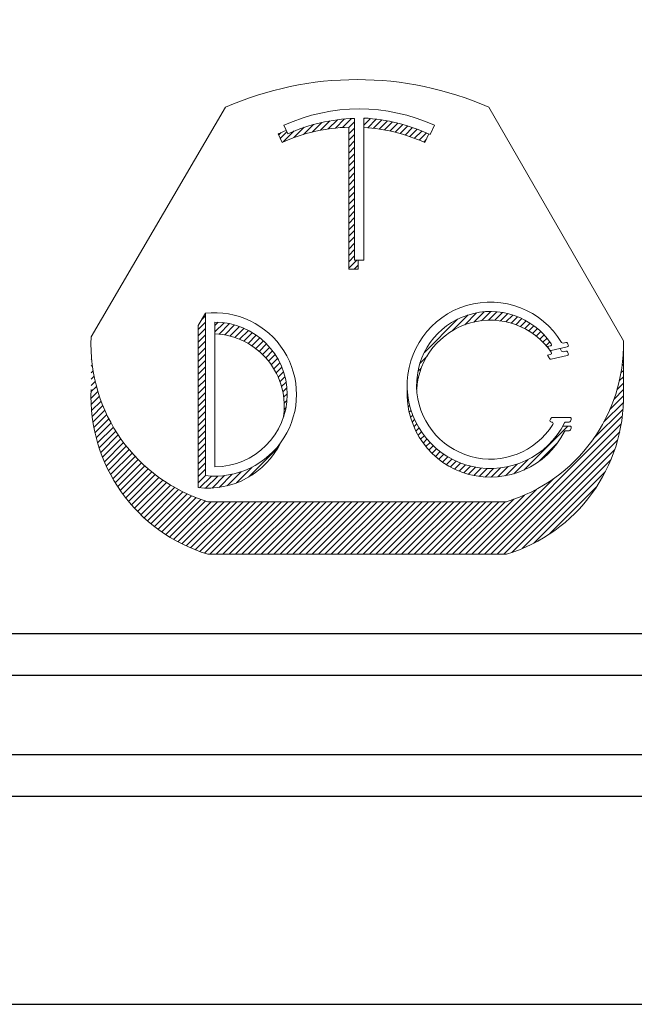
# Model space of a CAD drawing. Header units: inches. Extents: x 1802 to 2468, y -208 to -72.
# Tile 272 of 595: x 2062.335 to 2063.074, y -157.647 to -156.464. Entities that reach past the tile are written whole.
import ezdxf
from ezdxf.enums import TextEntityAlignment as Align

# ---------------------------------------------------------------- set-up
doc = ezdxf.new("R2010")
doc.units = ezdxf.units.IN
doc.header["$LTSCALE"] = 0.5
doc.header["$MEASUREMENT"] = 0
for name, color, linetype in [('SID-M-D', 42, 'Continuous'), ('SID-M-F', 202, 'Continuous'), ('SID-M-S', 105, 'Continuous')]:
    doc.layers.add(name, color=color, linetype=linetype)
doc.styles.add('PTI', font='romand.shx', dxfattribs={"oblique": 10})

# ---------------------------------------------------------------- blocks, each defined once
blk = doc.blocks.new('*U9')
at = {"layer": 'SID-M-S'}
for p, q in [((-34.00000000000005, -0.2500000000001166), (-1.13242748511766e-14, -0.2499999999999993)), ((-34.00000000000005, -0.3000000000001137), (-1.13242748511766e-14, -0.3)), ((-34.00000000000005, -0.550000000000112), (2.886579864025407e-15, -0.55))]:
    blk.add_line(p, q, dxfattribs=at)
blk = doc.blocks.new('JM_TITTLE_BOX_SID')
at = {"layer": 'SID-M-S'}
for points in [[(1.261213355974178e-13, -0.1549984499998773), (-6.499934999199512, -0.1549984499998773, -0.414213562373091), (-6.654933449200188, 1.163513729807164e-13), (-6.654933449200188, 1.416652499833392, -0.4142135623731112), (-6.499934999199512, 1.571650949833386), (1.261213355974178e-13, 1.571650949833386, -0.4142135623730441), (0.1549984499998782, 1.416652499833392), (0.1549984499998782, 1.163513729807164e-13, -0.4142135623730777)], [(1.261213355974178e-13, -0.1049989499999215), (-6.499934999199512, -0.1049989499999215, -0.4142135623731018), (-6.604933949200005, 1.163513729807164e-13), (-6.604933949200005, 1.416652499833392, -0.4142135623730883), (-6.499934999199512, 1.52165144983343), (1.261213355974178e-13, 1.52165144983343, -0.414213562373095), (0.1049989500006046, 1.416652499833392), (0.1049989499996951, 1.163513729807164e-13, -0.414213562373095)]]:
    blk.add_lwpolyline(points, format="xyb", close=True, dxfattribs=at)
at = {"layer": 'SID-M-D', "style": 'PTI', "oblique": 10}
for tag, p in [('CUSTOMER', (-5.990553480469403, 1.371591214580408)), ('DIEDATAINFO', (-2.18746001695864, 1.371591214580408)), ('PARTDESCRIPTION', (-5.966376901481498, 1.169693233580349)), ('00-00-00', (-1.009105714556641, 1.167793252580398)), ('PARTNUMBER', (-5.81595049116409, 0.9696952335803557)), ('REV', (-3.360356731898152, 0.9696952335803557)), ('SCALE', (-2.520436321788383, 0.9677952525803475)), ('SH', (-0.8571950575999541, 0.9677952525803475)), ('SHX', (-0.4057438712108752, 0.9677952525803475)), ('WTD', (-3.839149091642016, 0.7480887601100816)), ('TOOL', (-2.472915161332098, 0.7480887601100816)), ('JOB', (-0.9225366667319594, 0.7480887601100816))]:
    blk.add_attdef(tag, p, '', height=0.09999900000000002, dxfattribs=at)
blk.add_attdef('BUILT', text='', height=0.2499630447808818, dxfattribs=at).set_placement((-2.336101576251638, 0.2076912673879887), align=Align.CENTER)
blk = doc.blocks.new('*U10')
at = {"layer": 'SID-M-S', "color": 154, "linetype": 'Continuous', "lineweight": 0}
for p, q in [((30.92180204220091, -7.3973577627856), (30.93745801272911, -7.381701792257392)), ((30.93458070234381, -7.395185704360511), (30.9499191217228, -7.379847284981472)), ((30.94670802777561, -7.393664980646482), (30.96177872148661, -7.378594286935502)), ((30.95828288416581, -7.392696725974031), (30.97312277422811, -7.37785683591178)), ((30.9688062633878, -7.392779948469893), (30.9784249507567, -7.38316126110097)), ((30.9939249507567, -7.378267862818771), (30.99513249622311, -7.37706031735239)), ((30.9939249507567, -7.38887446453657), (31.0049765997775, -7.377822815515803)), ((31.0003093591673, -7.393096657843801), (31.01453414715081, -7.378871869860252)), ((31.00995621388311, -7.394056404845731), (31.0238261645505, -7.38018645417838)), ((31.01931702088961, -7.395302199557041), (31.03287053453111, -7.381748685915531)), ((31.02841251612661, -7.396813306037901), (31.04168259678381, -7.383543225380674)), ((30.8550412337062, -7.411085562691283), (30.86619345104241, -7.399933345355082)), ((30.86007272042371, -7.416660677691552), (30.87823271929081, -7.398500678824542)), ((30.87780880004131, -7.409531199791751), (30.89500435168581, -7.392335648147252)), ((30.89367612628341, -7.404270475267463), (30.910211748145, -7.387734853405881)), ((30.90823444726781, -7.400318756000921), (30.92427807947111, -7.384275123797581)), ((30.9688062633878, -7.403386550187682), (30.9784249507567, -7.393767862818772)), ((31.03726030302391, -7.398572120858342), (31.05027560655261, -7.385556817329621)), ((31.0458754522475, -7.400563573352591), (31.05866108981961, -7.387777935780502)), ((31.05427095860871, -7.402774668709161), (31.06684912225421, -7.390196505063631)), ((31.0624580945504, -7.405194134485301), (31.07484855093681, -7.392803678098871)), ((31.07044668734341, -7.407812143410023), (31.08266717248, -7.395591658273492)), ((31.0782453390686, -7.410620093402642), (31.09031187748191, -7.398553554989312)), ((30.8517469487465, -7.403773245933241), (30.85266870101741, -7.402851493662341)), ((30.9688062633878, -7.41399315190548), (30.9784249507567, -7.404374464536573)), ((30.9688062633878, -7.424599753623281), (30.9784249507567, -7.414981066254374)), ((31.0858616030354, -7.413610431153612), (31.09778876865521, -7.40168326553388)), ((31.09330212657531, -7.416776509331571), (31.09731554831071, -7.412763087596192)), ((30.9688062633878, -7.435206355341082), (30.9784249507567, -7.425587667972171)), ((30.9688062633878, -7.445812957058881), (30.9784249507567, -7.436194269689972)), ((30.9688062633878, -7.456419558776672), (30.9784249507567, -7.446800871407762)), ((30.9688062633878, -7.46702616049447), (30.9784249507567, -7.457407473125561)), ((30.9688062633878, -7.477632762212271), (30.9784249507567, -7.46801407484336)), ((30.9688062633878, -7.488239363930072), (30.9784249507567, -7.478620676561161)), ((30.9688062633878, -7.498845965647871), (30.9784249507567, -7.489227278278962)), ((30.9688062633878, -7.50945256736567), (30.9784249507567, -7.499833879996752)), ((30.9688062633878, -7.520059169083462), (30.9784249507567, -7.510440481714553)), ((30.9688062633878, -7.530665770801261), (30.9784249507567, -7.52104708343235)), ((30.9688062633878, -7.541272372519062), (30.9784249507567, -7.531653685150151)), ((30.9688062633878, -7.551878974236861), (30.9784249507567, -7.54226028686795)), ((30.9688062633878, -7.562485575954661), (30.9784249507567, -7.552866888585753)), ((30.9688062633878, -7.573092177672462), (30.9784249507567, -7.56347349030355)), ((30.9688062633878, -7.583698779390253), (30.9784249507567, -7.57408009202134)), ((30.9688062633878, -7.594305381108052), (30.9784249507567, -7.584686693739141)), ((30.9688062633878, -7.604911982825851), (30.9784249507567, -7.595293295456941)), ((30.9688062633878, -7.615518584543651), (30.9784249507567, -7.605899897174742)), ((30.9688062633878, -7.626125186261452), (30.9819734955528, -7.612957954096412)), ((30.9780239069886, -7.627514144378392), (30.98430626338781, -7.621231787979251))]:
    blk.add_line(p, q, dxfattribs=at)
blk = doc.blocks.new('*U11')
at = {"layer": 'SID-M-S', "color": 154, "linetype": 'Continuous', "lineweight": 0}
for p, q in [((30.724597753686, -7.711234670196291), (30.7308066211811, -7.705025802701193)), ((31.14092889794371, -7.729774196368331), (31.16700132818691, -7.703701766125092)), ((31.1613293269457, -7.719980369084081), (31.18117147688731, -7.700138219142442)), ((31.17645956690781, -7.715456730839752), (31.1934597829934, -7.698456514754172)), ((31.18930750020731, -7.713215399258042), (31.2045105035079, -7.698012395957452)), ((31.2007458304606, -7.712383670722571), (31.214645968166, -7.698483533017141)), ((31.2111764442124, -7.712559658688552), (31.22405471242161, -7.699681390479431)), ((31.2208240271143, -7.713518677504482), (31.23285784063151, -7.701484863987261)), ((31.22982889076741, -7.715120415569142), (31.24113803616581, -7.7038112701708)), ((31.23828505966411, -7.717270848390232), (31.24895409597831, -7.706601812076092)), ((31.24625856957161, -7.719903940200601), (31.2563489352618, -7.709813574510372)), ((30.7186746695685, -7.727764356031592), (30.7308066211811, -7.71563240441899)), ((30.7186746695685, -7.738370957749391), (30.7308066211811, -7.726239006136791)), ((30.7464316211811, -7.721220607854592), (30.75194597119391, -7.715706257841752)), ((30.7464316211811, -7.731827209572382), (30.76170379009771, -7.716555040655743)), ((30.7534293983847, -7.735436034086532), (30.77078869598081, -7.718076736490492)), ((30.76273448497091, -7.736737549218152), (30.77930370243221, -7.720168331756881)), ((30.77143823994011, -7.738640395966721), (30.7873202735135, -7.722758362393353)), ((30.7796214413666, -7.741063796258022), (30.7948896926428, -7.725795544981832)), ((31.0943528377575, -7.765743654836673), (31.1491803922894, -7.710916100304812)), ((31.25379725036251, -7.722971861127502), (31.26335430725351, -7.71341480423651)), ((31.26093637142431, -7.726439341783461), (31.269993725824, -7.717381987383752)), ((31.26770208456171, -7.730280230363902), (31.27628433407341, -7.721697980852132)), ((31.2741136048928, -7.734475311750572), (31.28223811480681, -7.726350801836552)), ((30.7186746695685, -7.748977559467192), (30.7308066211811, -7.736845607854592)), ((30.7873414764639, -7.7439503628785), (30.80204950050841, -7.729242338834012)), ((30.7946401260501, -7.747258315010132), (30.80882736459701, -7.733071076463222)), ((30.8015481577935, -7.750956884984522), (30.8152435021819, -7.737261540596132)), ((30.80808816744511, -7.75502347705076), (30.82131223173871, -7.741799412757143)), ((31.2801846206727, -7.739010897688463), (31.2878626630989, -7.731332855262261)), ((31.28592420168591, -7.743877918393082), (31.29316164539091, -7.736640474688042)), ((31.29133735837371, -7.749071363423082), (31.29813501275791, -7.742273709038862)), ((30.7186746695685, -7.759584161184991), (30.7308066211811, -7.747452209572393)), ((30.7186746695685, -7.770190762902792), (30.7308066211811, -7.758058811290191)), ((30.81427638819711, -7.759441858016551), (30.82704296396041, -7.7466752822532)), ((30.8201238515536, -7.764200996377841), (30.83244080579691, -7.751884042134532)), ((30.8256371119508, -7.769294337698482), (30.8375068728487, -7.757424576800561)), ((31.296425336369, -7.754589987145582), (31.3027789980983, -7.748236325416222)), ((30.5408466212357, -7.767706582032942), (30.5410348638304, -7.767518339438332)), ((30.7186746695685, -7.780797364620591), (30.7308066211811, -7.768665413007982)), ((30.8308186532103, -7.774719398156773), (30.842238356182, -7.763299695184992)), ((30.8356670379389, -7.780477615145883), (30.84662835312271, -7.769516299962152)), ((30.84017682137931, -7.786574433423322), (30.8506654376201, -7.776085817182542)), ((31.08713850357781, -7.783564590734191), (31.098878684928, -7.771824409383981)), ((31.4240217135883, -7.775486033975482), (31.4249941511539, -7.774513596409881)), ((31.4247670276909, -7.764134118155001), (31.4249941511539, -7.763906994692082)), ((30.5408466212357, -7.778313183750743), (30.5417783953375, -7.777381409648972)), ((30.5408466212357, -7.788919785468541), (30.54284126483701, -7.786925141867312)), ((30.7186746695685, -7.791403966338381), (30.7308066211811, -7.779272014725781)), ((30.7186746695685, -7.802010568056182), (30.7308066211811, -7.789878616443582)), ((30.84433821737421, -7.793019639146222), (30.8543329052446, -7.783024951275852)), ((30.84813646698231, -7.799827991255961), (30.8576075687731, -7.790356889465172)), ((31.08357495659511, -7.797734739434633), (31.0890848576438, -7.792224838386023)), ((31.42272809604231, -7.787386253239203), (31.4249941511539, -7.785120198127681)), ((30.5408466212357, -7.799526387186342), (30.54419758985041, -7.796175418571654)), ((30.5408466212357, -7.810132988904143), (30.54582573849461, -7.805153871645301)), ((30.7186746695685, -7.812617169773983), (30.7308066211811, -7.800485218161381)), ((30.85155080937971, -7.807020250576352), (30.8604578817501, -7.798113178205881)), ((30.8545528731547, -7.81462478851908), (30.86284098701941, -7.806336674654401)), ((31.0818932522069, -7.810023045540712), (31.0845612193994, -7.807355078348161)), ((31.4180644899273, -7.813263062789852), (31.4249941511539, -7.806333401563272)), ((31.4207880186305, -7.799932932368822), (31.4249941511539, -7.795726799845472)), ((30.5406923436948, -7.831500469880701), (30.54982713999, -7.822365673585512)), ((30.5408466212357, -7.820739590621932), (30.54770744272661, -7.813878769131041)), ((30.7186746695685, -7.823223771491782), (30.7308066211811, -7.811091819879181)), ((30.7186746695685, -7.833830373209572), (30.7308066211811, -7.821698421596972)), ((30.8571041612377, -7.822680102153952), (30.86469792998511, -7.815086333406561)), ((30.8591520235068, -7.831238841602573), (30.8659455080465, -7.824445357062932)), ((31.08144913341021, -7.821073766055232), (31.0823198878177, -7.820203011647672)), ((31.41435587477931, -7.827578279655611), (31.4249941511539, -7.816940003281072)), ((30.54060715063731, -7.842192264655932), (30.55217147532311, -7.830627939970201)), ((30.5409205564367, -7.852485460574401), (30.5547289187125, -7.838677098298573)), ((30.7186746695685, -7.844436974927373), (30.7308066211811, -7.832305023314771)), ((30.8606229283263, -7.840374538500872), (30.86646140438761, -7.834536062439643)), ((31.0658355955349, -7.836687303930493), (31.06668190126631, -7.835840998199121)), ((31.40245746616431, -7.860689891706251), (31.42503902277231, -7.838108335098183)), ((31.40934248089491, -7.843198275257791), (31.4249941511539, -7.827546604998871)), ((30.5415921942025, -7.862420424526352), (30.5574894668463, -7.846523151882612)), ((30.5425893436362, -7.872029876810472), (30.56044440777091, -7.854174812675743)), ((30.7186746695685, -7.855043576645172), (30.7308066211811, -7.842911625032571)), ((30.7186746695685, -7.865650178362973), (30.7308066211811, -7.853518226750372)), ((30.86135245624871, -7.860858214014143), (30.86439523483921, -7.857815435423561)), ((30.8614105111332, -7.850193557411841), (30.86605434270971, -7.845549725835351)), ((31.06634437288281, -7.846785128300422), (31.0680374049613, -7.845092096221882)), ((31.0674981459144, -7.856237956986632), (31.0699136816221, -7.85382242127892)), ((31.39248507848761, -7.881268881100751), (31.4248623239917, -7.848891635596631)), ((30.5438850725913, -7.881340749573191), (30.5635861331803, -7.861639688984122)), ((30.5454569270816, -7.890375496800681), (30.5669079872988, -7.868924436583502)), ((30.7186746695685, -7.876256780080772), (30.7308066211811, -7.864124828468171)), ((30.86018000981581, -7.872637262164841), (30.8608192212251, -7.871998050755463)), ((31.06919956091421, -7.865143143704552), (31.0722489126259, -7.862093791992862)), ((31.0713794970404, -7.873569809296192), (31.07499726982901, -7.869952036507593)), ((31.194291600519, -8.100675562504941), (31.42305418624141, -7.871912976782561)), ((31.37541914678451, -7.908941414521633), (31.42422372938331, -7.860136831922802)), ((30.5472859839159, -7.899153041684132), (30.57040414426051, -7.876034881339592)), ((30.54935615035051, -7.907689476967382), (30.574069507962, -7.882976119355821)), ((30.55165363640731, -7.915998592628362), (30.5778996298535, -7.889752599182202)), ((30.7186746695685, -7.886863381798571), (30.7308066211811, -7.874731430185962)), ((30.7186746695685, -7.897469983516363), (30.7308066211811, -7.885338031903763)), ((31.0739871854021, -7.881568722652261), (31.0781240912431, -7.877431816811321)), ((31.07698445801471, -7.889178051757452), (31.08160285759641, -7.884559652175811)), ((31.20489820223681, -8.100675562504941), (31.4212617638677, -7.884312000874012)), ((31.25957851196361, -7.961142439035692), (31.33263008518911, -7.888090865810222)), ((30.5541665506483, -7.924092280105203), (30.581890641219, -7.896368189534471)), ((30.55688458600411, -7.931980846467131), (30.5860391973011, -7.902826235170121)), ((30.7186746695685, -7.908076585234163), (30.7308066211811, -7.895944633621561)), ((30.7186746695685, -7.918683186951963), (30.7308066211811, -7.906551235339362)), ((31.0803422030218, -7.896426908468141), (31.0854132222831, -7.89135588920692)), ((31.0840380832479, -7.903337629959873), (31.0895396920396, -7.897836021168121)), ((31.08805502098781, -7.90992729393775), (31.09397072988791, -7.904011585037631)), ((31.21550480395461, -8.100675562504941), (31.41871936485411, -7.897461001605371)), ((31.33567849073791, -7.895649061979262), (31.3370280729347, -7.894299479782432)), ((30.5597987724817, -7.939673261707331), (30.5903424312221, -7.909129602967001)), ((30.56290128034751, -7.947177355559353), (30.59479791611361, -7.915280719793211)), ((30.56618526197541, -7.954499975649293), (30.5994036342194, -7.92128160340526)), ((30.7186746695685, -7.929289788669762), (30.7308066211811, -7.917157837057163)), ((31.092380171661, -7.916208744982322), (31.09869814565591, -7.909890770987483)), ((31.0970042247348, -7.922191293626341), (31.10371669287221, -7.915478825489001)), ((31.10192093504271, -7.927881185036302), (31.10902382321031, -7.920778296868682)), ((31.2261114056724, -8.100675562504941), (31.4152422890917, -7.911544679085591)), ((31.2842467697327, -7.947080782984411), (31.3161852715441, -7.915142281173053)), ((30.56964472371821, -7.961647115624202), (30.6041579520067, -7.927133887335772)), ((30.57327442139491, -7.968624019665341), (30.6090596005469, -7.932838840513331)), ((30.577069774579, -7.975435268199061), (30.61410766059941, -7.938397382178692)), ((30.7186746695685, -7.939896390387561), (30.7308066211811, -7.927764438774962)), ((30.7186746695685, -7.950502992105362), (30.7308066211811, -7.938371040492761)), ((30.8024356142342, -7.972808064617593), (30.851462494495, -7.923781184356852)), ((31.10712682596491, -7.933281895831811), (31.1146195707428, -7.925789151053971)), ((31.1126210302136, -7.938394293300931), (31.1205065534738, -7.930508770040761)), ((31.11840525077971, -7.943216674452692), (31.12669009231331, -7.934931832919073)), ((31.124483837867, -7.947744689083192), (31.13317846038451, -7.939050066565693)), ((31.2395876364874, -8.09780593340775), (31.41054298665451, -7.926850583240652)), ((30.58102679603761, -7.982084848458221), (30.6193015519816, -7.943810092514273)), ((30.5851420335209, -7.988576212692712), (30.6246410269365, -7.949077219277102)), ((30.5894125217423, -7.994912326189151), (30.63012616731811, -7.954198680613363)), ((30.7186746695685, -7.961109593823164), (30.7308066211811, -7.948977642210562)), ((31.13086399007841, -7.951971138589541), (31.13998329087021, -7.942851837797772)), ((31.13755610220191, -7.955885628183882), (31.14712019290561, -7.946321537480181)), ((31.14457430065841, -7.959474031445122), (31.1546096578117, -7.949438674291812)), ((31.1519372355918, -7.962717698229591), (31.1624783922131, -7.952176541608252)), ((31.15966924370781, -7.965592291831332), (31.17076130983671, -7.954500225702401)), ((31.2166211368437, -7.972280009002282), (31.23359813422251, -7.955303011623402)), ((31.2289280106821, -7.970579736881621), (31.2483104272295, -7.951197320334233)), ((31.2428574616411, -7.967256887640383), (31.2666766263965, -7.943437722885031)), ((31.2566113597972, -8.091388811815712), (31.40412586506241, -7.943874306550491)), ((30.59383574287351, -8.001095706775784), (30.6357573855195, -7.959174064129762)), ((30.5984095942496, -8.007128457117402), (30.64153542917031, -7.964002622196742)), ((30.6031323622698, -8.01301229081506), (30.6474613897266, -7.968683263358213)), ((30.7186746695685, -7.971716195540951), (30.7308066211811, -7.959584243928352)), ((30.7186746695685, -7.982322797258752), (30.7308066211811, -7.970190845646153)), ((30.7210713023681, -7.990532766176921), (30.7405816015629, -7.971022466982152)), ((30.73106930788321, -7.991141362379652), (30.75114383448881, -7.971066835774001)), ((30.74184775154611, -7.990969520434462), (30.7626413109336, -7.970175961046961)), ((30.7536294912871, -7.989794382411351), (30.7754090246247, -7.968014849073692)), ((30.7668066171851, -7.987223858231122), (30.79011401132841, -7.963916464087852)), ((30.7822061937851, -7.982430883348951), (30.80857386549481, -7.956063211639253)), ((31.16780207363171, -7.968066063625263), (31.17950459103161, -7.956363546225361)), ((31.17637750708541, -7.970097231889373), (31.1887705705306, -7.957704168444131)), ((31.18545148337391, -7.971629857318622), (31.1986459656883, -7.958435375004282)), ((31.195100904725, -7.972587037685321), (31.20925672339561, -7.958431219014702)), ((31.20543559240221, -7.972858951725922), (31.22079745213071, -7.957497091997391)), ((31.2763627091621, -8.082244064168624), (31.3949811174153, -7.963625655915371)), ((30.608002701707, -8.01874855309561), (30.6535367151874, -7.973214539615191)), ((30.6130196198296, -8.024338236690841), (30.659763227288, -7.977594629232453)), ((30.6181824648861, -8.029781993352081), (30.6661431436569, -7.981821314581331)), ((30.6234909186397, -8.035080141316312), (30.67267910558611, -7.985891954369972)), ((31.1836849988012, -8.100675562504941), (31.3087916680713, -7.975568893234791)), ((30.6289449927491, -8.04023266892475), (30.679374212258, -7.989803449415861)), ((30.634545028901, -8.045239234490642), (30.68623206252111, -7.993552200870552)), ((30.64029170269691, -8.05009916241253), (30.6932568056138, -7.997134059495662)), ((30.6461860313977, -8.054811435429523), (30.70045320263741, -8.000544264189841)), ((30.65222938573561, -8.059374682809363), (30.70782670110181, -8.0037773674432)), ((31.1624717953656, -8.100675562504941), (31.26054014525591, -8.002607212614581)), ((31.17307839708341, -8.100675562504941), (31.2811191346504, -7.992634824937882)), ((31.30174791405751, -8.067465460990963), (31.38020251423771, -7.989010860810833)), ((30.6584235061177, -8.063787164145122), (30.7153835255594, -8.006827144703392)), ((30.66477052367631, -8.068046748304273), (30.72313078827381, -8.009686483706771)), ((30.6712729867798, -8.07215088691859), (30.7310766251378, -8.0123472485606)), ((30.677933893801, -8.076096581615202), (30.74046811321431, -8.013562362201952)), ((30.6847567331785, -8.079880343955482), (30.75107471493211, -8.013562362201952)), ((30.6917455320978, -8.083498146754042), (30.7616813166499, -8.013562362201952)), ((30.6989049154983, -8.086945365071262), (30.77228791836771, -8.013562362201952)), ((30.7062401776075, -8.090216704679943), (30.78289452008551, -8.013562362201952)), ((30.7137573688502, -8.093306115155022), (30.7935011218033, -8.013562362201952)), ((30.7214634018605, -8.096206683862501), (30.80410772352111, -8.013562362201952)), ((30.7293661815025, -8.098910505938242), (30.81471432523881, -8.013562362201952)), ((30.73820772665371, -8.100675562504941), (30.8253209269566, -8.013562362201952)), ((30.74881432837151, -8.100675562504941), (30.8359275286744, -8.013562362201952)), ((30.75942093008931, -8.100675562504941), (30.84653413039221, -8.013562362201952)), ((30.770027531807, -8.100675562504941), (30.85714073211, -8.013562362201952)), ((30.78063413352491, -8.100675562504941), (30.86774733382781, -8.013562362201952)), ((30.79124073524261, -8.100675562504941), (30.8783539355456, -8.013562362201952)), ((30.8018473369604, -8.100675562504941), (30.8889605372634, -8.013562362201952)), ((30.81245393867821, -8.100675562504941), (30.89956713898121, -8.013562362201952)), ((30.823060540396, -8.100675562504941), (30.910173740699, -8.013562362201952)), ((30.83366714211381, -8.100675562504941), (30.9207803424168, -8.013562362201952)), ((30.84427374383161, -8.100675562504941), (30.9313869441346, -8.013562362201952)), ((30.85488034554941, -8.100675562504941), (30.94199354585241, -8.013562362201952)), ((30.8654869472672, -8.100675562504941), (30.95260014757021, -8.013562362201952)), ((30.876093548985, -8.100675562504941), (30.96320674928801, -8.013562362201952)), ((30.8867001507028, -8.100675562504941), (30.97381335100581, -8.013562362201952)), ((30.8973067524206, -8.100675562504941), (30.9844199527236, -8.013562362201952)), ((30.9079133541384, -8.100675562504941), (30.99502655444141, -8.013562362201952)), ((30.91851995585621, -8.100675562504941), (31.00563315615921, -8.013562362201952)), ((30.929126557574, -8.100675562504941), (31.016239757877, -8.013562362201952)), ((30.93973315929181, -8.100675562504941), (31.02684635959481, -8.013562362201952)), ((30.95033976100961, -8.100675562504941), (31.0374529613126, -8.013562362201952)), ((30.96094636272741, -8.100675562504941), (31.04805956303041, -8.013562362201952)), ((30.97155296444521, -8.100675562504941), (31.05866616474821, -8.013562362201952)), ((30.982159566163, -8.100675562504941), (31.069272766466, -8.013562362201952)), ((30.9927661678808, -8.100675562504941), (31.07987936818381, -8.013562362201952)), ((31.00337276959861, -8.100675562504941), (31.0904859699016, -8.013562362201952)), ((31.0139793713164, -8.100675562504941), (31.1010925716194, -8.013562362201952)), ((31.02458597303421, -8.100675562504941), (31.11169917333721, -8.013562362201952)), ((31.035192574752, -8.100675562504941), (31.122305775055, -8.013562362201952)), ((31.04579917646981, -8.100675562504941), (31.13291237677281, -8.013562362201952)), ((31.05640577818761, -8.100675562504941), (31.1435189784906, -8.013562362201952)), ((31.06701237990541, -8.100675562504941), (31.1541255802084, -8.013562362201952)), ((31.0776189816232, -8.100675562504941), (31.16473218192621, -8.013562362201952)), ((31.088225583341, -8.100675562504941), (31.175338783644, -8.013562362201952)), ((31.0988321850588, -8.100675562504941), (31.1859453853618, -8.013562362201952)), ((31.10943878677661, -8.100675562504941), (31.1965519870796, -8.013562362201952)), ((31.1200453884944, -8.100675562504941), (31.20715858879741, -8.013562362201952)), ((31.13065199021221, -8.100675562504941), (31.21776519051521, -8.013562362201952)), ((31.14125859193, -8.100675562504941), (31.22837179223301, -8.013562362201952)), ((31.15186519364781, -8.100675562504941), (31.24304852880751, -8.009492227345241))]:
    blk.add_line(p, q, dxfattribs=at)
blk = doc.blocks.new('*U12')
at = {"layer": 'SID-M-F', "color": 202, "linetype": 'Continuous', "lineweight": 0}
blk.add_line((-3.883355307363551, -0.05081376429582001), (-3.867597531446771, -0.03505598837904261), dxfattribs=at)
blk = doc.blocks.new('*U13')
at = {"layer": 'SID-M-D', "color": 42, "linetype": 'Continuous', "lineweight": 0}
for p, q in [((-3.526365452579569, 0.2516839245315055), (-3.364734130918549, 0.5274004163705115)), ((-3.048107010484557, 0.5274004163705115), (-2.886322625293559, 0.2467377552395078)), ((-3.209598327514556, 0.3436810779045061), (-3.209598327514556, 0.5140114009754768)), ((-3.198377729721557, 0.3436810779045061), (-3.198377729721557, 0.5145013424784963)), ((-3.294476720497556, 0.505955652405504), (-3.289830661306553, 0.4956428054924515)), ((-3.21656138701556, 0.3331437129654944), (-3.21656138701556, 0.5034740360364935)), ((-3.113499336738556, 0.505955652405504), (-3.118624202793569, 0.4945799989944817)), ((-3.296793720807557, 0.4851054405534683), (-3.301439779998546, 0.4954182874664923)), ((-3.120462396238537, 0.4954182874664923), (-3.125108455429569, 0.4851054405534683)), ((-3.209598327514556, 0.3436810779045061), (-3.198377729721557, 0.3436810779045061)), ((-3.205340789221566, 0.3436810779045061), (-3.205340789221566, 0.3331437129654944)), ((-3.205340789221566, 0.3331437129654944), (-3.21656138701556, 0.3331437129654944)), ((-3.397634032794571, 0.2654580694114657), (-3.38885159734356, 0.2799587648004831)), ((-3.38885159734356, 0.08494640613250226), (-3.38885159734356, 0.2800498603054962)), ((-3.397634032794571, 0.2654580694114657), (-3.397634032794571, 0.07053680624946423)), ((-3.377540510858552, 0.09560392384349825), (-3.377540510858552, 0.2693923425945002)), ((-2.977574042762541, 0.2399495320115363), (-2.974284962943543, 0.2406948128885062)), ((-2.973135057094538, 0.2352028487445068), (-2.953917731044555, 0.2395573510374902)), ((-2.958801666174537, 0.2442032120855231), (-2.955687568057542, 0.2449088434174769)), ((-2.886322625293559, 0.1836756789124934), (-2.886322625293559, 0.2467377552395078)), ((-2.977574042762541, 0.2295742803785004), (-2.974284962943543, 0.2303195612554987)), ((-2.953917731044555, 0.2291820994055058), (-2.973135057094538, 0.2248275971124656)), ((-2.958801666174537, 0.2338279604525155), (-2.955687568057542, 0.2345335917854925)), ((-2.971767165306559, 0.1548849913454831), (-2.950808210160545, 0.1548849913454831)), ((-2.972731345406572, 0.149274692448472), (-2.972879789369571, 0.149274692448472)), ((-2.959234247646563, 0.1445097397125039), (-2.950808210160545, 0.1445097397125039)), ((-2.951674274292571, 0.149274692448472), (-2.955605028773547, 0.149274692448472)), ((-2.951674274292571, 0.1388994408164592), (-2.955605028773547, 0.1388994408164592)), ((-3.385815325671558, 0.05367972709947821), (-3.027025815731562, 0.05367972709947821)), ((-3.385815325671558, -0.009382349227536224), (-3.027025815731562, -0.009382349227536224))]:
    blk.add_line(p, q, dxfattribs=at)
for centre, radius, start, end in [((-3.206420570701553, 0.1674533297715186), 0.3932239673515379, 66.25892877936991, 113.7410712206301), ((-3.203988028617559, 0.3050981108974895), 0.2202996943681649, 65.74787367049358, 114.2521263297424), ((-3.203988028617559, 0.3050981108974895), 0.2089886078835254, 91.53828992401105, 114.2521263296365), ((-3.210951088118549, 0.2945607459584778), 0.220299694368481, 65.22242550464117, 86.72812957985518), ((-3.210951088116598, 0.2945607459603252), 0.2202996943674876, 111.4742050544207, 114.2521263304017), ((-3.210951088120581, 0.2945607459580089), 0.2089886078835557, 91.53828992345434, 114.2521263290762), ((-3.210951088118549, 0.2945607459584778), 0.208988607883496, 65.74787367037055, 86.55083749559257), ((-3.04637674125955, 0.1934679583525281), 0.09995359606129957, 31.05799943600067, 333.1241405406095), ((-3.377540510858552, 0.182498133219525), 0.09811480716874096, 263.3799827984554, 96.6200172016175), ((-3.046376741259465, 0.1934679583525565), 0.0886425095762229, 34.34743886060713, 328.0087915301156), ((-3.377540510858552, 0.182498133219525), 0.08689420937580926, 270, 90), ((-3.046376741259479, 0.1830927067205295), 0.0886425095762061, 34.34743886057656, 176.6449619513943), ((-3.328722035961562, 0.2430922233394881), 0.1978300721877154, 177.5108784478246, 253.2259832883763), ((-3.381134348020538, 0.1685563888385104), 0.0868942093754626, 350.2973574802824, 87.62964123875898), ((-3.084119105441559, 0.2430922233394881), 0.197830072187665, 286.7740167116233, 1.055883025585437), ((-3.046376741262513, 0.1934679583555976), 0.08303221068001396, 30.84497123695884, 34.04208588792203), ((-2.974684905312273, 0.242459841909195), 0.001809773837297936, 282.7672016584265, 34.3474388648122), ((-3.046376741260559, 0.1830927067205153), 0.09995359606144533, 31.05799943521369, 33.04190547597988), ((-2.959201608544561, 0.2459682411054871), 0.001809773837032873, 211.0579994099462, 282.7672017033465), ((-2.955287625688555, 0.2431438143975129), 0.001809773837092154, 28.60604018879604, 102.7672016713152), ((-2.95431767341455, 0.2413223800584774), 0.001809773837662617, 282.7672016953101, 27.46644868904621), ((-3.04637674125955, 0.1934679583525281), 0.1055638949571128, 27.46644867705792, 28.60604021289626), ((-3.046376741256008, 0.1830927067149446), 0.0830322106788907, 30.84497124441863, 34.04208589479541), ((-2.973534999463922, 0.2369678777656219), 0.001809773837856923, 210.8449712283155, 282.7672016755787), ((-2.973534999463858, 0.2265926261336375), 0.001809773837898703, 210.8449712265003, 282.7672016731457), ((-2.974684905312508, 0.2320845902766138), 0.001809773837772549, 282.7672016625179, 34.34743887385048), ((-2.959201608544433, 0.2355929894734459), 0.001809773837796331, 211.0579994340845, 282.7672016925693), ((-2.955287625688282, 0.2327685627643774), 0.001809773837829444, 28.6060402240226, 102.7672016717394), ((-2.954317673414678, 0.2309471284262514), 0.001809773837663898, 282.7672017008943, 27.4664486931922), ((-3.046376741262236, 0.1830927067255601), 0.105563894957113, 27.46644867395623, 28.60604020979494), ((-3.328722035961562, 0.1800301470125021), 0.1978300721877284, 177.5108784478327, 253.2259832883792), ((-3.046376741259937, 0.1830927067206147), 0.09995359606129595, 177.0249928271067, 333.1241405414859), ((-3.084119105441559, 0.1800301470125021), 0.1978300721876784, 286.7740167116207, 1.055883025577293), ((-3.046376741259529, 0.1934679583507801), 0.0830322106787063, 330.0292382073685, 331.5694103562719), ((-2.971767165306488, 0.1530752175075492), 0.001809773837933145, 90.00000000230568, 151.5694103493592), ((-2.950808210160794, 0.153075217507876), 0.001809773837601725, 337.0882933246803, 89.99999999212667), ((-2.972879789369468, 0.1510844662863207), 0.001809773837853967, 150.0292382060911, 269.9999999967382), ((-3.046376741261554, 0.1830927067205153), 0.08303221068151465, 330.2293381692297, 331.5694103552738), ((-2.971767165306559, 0.1426999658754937), 0.001809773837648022, 118.2755685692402, 151.5694103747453), ((-2.972731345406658, 0.1474649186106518), 0.001809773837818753, 328.0087915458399, 89.99999999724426), ((-2.955605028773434, 0.1474649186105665), 0.001809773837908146, 90.00000000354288, 153.1241405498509), ((-2.95167427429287, 0.1510844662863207), 0.001809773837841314, 270.0000000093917, 335.8893982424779), ((-2.950808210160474, 0.14269996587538), 0.001809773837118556, 337.088293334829, 90.0000000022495), ((-3.046376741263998, 0.1934679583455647), 0.1055638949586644, 335.8893982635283, 337.0882933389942), ((-3.046376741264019, 0.1830927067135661), 0.1055638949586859, 335.8893982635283, 337.0882933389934), ((-2.955605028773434, 0.1370896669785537), 0.001809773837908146, 90.00000000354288, 153.1241405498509), ((-2.951674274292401, 0.1407092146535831), 0.001809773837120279, 269.9999999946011, 335.8893982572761), ((-3.386322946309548, 0.1679974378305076), 0.09811480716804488, 263.37998279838, 333.7546956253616)]:
    blk.add_arc(centre, radius, start, end, dxfattribs=at)
at = {"layer": 'SID-M-F', "color": 202, "linetype": 'Continuous', "lineweight": 0}
blk.add_line((-3.300839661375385, 0.4940862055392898), (-3.297987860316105, 0.4969380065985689), dxfattribs=at)
at = {"layer": 'SID-M-S', "color": 154, "linetype": 'Continuous', "lineweight": 0}
for p, q in [((-3.260409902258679, 0.4976126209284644), (-3.248795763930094, 0.5092267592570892)), ((-3.250588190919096, 0.499756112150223), (-3.239254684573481, 0.5110896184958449)), ((-3.241337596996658, 0.5013284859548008), (-3.230233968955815, 0.512432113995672)), ((-3.23255851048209, 0.5024293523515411), (-3.221648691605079, 0.5133391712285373)), ((-3.224179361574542, 0.5031302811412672), (-3.213436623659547, 0.5138730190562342)), ((-3.216561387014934, 0.5030700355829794), (-3.209598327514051, 0.5100330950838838)), ((-3.198377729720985, 0.5135754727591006), (-3.197503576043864, 0.5144496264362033)), ((-3.198377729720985, 0.5058972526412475), (-3.190377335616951, 0.5138976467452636)), ((-3.193755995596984, 0.5028407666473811), (-3.183458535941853, 0.5131382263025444)), ((-3.186772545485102, 0.5021459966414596), (-3.176731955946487, 0.5121865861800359)), ((-3.179996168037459, 0.5012441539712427), (-3.170184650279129, 0.5110556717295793)), ((-3.173411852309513, 0.5001502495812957), (-3.163805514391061, 0.5097565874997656)), ((-3.298916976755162, 0.489818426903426), (-3.290843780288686, 0.4978916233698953)), ((-3.295274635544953, 0.4857825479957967), (-3.282128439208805, 0.4989287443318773)), ((-3.282435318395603, 0.4909436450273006), (-3.269987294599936, 0.5033916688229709)), ((-3.27094880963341, 0.4947519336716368), (-3.258978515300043, 0.506722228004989)), ((-3.216561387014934, 0.4953918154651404), (-3.209598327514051, 0.5023548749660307)), ((-3.167006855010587, 0.4988770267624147), (-3.157584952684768, 0.5082989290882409)), ((-3.160770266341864, 0.4974353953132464), (-3.151514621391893, 0.5066910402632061)), ((-3.154692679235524, 0.4958347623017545), (-3.1455872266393, 0.5049402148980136)), ((-3.148765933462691, 0.4940832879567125), (-3.139796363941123, 0.5030528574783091)), ((-3.142982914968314, 0.4921880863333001), (-3.134136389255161, 0.5010346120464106)), ((-3.137337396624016, 0.4901553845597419), (-3.128602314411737, 0.4988904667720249)), ((-3.301301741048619, 0.4951118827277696), (-3.300634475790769, 0.4957791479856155)), ((-3.216561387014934, 0.4877135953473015), (-3.209598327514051, 0.4946766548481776)), ((-3.216561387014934, 0.4800353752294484), (-3.209598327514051, 0.4869984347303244)), ((-3.131823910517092, 0.4879906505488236), (-3.123189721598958, 0.4966248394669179)), ((-3.126437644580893, 0.4856986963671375), (-3.123532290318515, 0.4886040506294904)), ((-3.216561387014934, 0.4723571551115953), (-3.209598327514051, 0.4793202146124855)), ((-3.216561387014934, 0.4646789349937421), (-3.209598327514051, 0.4716419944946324)), ((-3.216561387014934, 0.4570007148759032), (-3.209598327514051, 0.4639637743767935)), ((-3.216561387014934, 0.4493224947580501), (-3.209598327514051, 0.4562855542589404)), ((-3.216561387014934, 0.441644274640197), (-3.209598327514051, 0.4486073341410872)), ((-3.216561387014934, 0.4339660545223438), (-3.209598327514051, 0.4409291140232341)), ((-3.216561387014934, 0.4262878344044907), (-3.209598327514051, 0.433250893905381)), ((-3.216561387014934, 0.4186096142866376), (-3.209598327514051, 0.425572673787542)), ((-3.216561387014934, 0.4109313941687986), (-3.209598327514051, 0.4178944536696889)), ((-3.216561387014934, 0.4032531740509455), (-3.209598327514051, 0.4102162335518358)), ((-3.216561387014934, 0.3955749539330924), (-3.209598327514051, 0.4025380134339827)), ((-3.216561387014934, 0.3878967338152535), (-3.209598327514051, 0.3948597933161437)), ((-3.216561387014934, 0.3802185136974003), (-3.209598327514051, 0.3871815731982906)), ((-3.216561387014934, 0.3725402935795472), (-3.209598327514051, 0.3795033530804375)), ((-3.216561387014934, 0.3648620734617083), (-3.209598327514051, 0.3718251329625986)), ((-3.216561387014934, 0.3571838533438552), (-3.209598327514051, 0.3641469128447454)), ((-3.216561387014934, 0.349505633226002), (-3.209598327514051, 0.3564686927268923)), ((-3.216561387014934, 0.3418274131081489), (-3.209598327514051, 0.3487904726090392)), ((-3.216561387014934, 0.3341491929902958), (-3.207029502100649, 0.3436810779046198)), ((-3.209888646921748, 0.3331437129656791), (-3.205340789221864, 0.3376915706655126)), ((-3.393346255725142, 0.2725376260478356), (-3.388851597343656, 0.2770322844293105)), ((-3.125677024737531, 0.2330780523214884), (-3.085986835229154, 0.2727682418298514)), ((-3.091960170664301, 0.2591166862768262), (-3.073086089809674, 0.2779907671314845)), ((-3.077192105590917, 0.2662065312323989), (-3.062828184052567, 0.2805704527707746)), ((-3.066239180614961, 0.2694812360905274), (-3.053932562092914, 0.2817878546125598)), ((-3.056938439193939, 0.2711037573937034), (-3.045932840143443, 0.2821093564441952)), ((-3.048658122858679, 0.2717058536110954), (-3.038595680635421, 0.2817682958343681)), ((-3.04110730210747, 0.2715784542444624), (-3.031784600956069, 0.2809011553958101)), ((-3.034123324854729, 0.2708842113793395), (-3.025411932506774, 0.2795956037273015)), ((-3.027604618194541, 0.2697246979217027), (-3.019417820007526, 0.2779114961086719)), ((-3.021483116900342, 0.2681679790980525), (-3.013759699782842, 0.2758913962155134)), ((-3.015711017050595, 0.2662618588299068), (-3.008406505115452, 0.2735663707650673)), ((-3.39763403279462, 0.2605716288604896), (-3.388851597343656, 0.2693540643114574)), ((-3.39763403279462, 0.2528934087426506), (-3.388851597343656, 0.2616758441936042)), ((-3.377540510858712, 0.2653087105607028), (-3.373548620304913, 0.2693006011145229)), ((-3.377540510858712, 0.2576304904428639), (-3.366484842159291, 0.2686861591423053)), ((-3.372474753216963, 0.2550180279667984), (-3.359908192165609, 0.2675845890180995)), ((-3.365738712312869, 0.2540758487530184), (-3.353744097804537, 0.2660704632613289)), ((-3.35943798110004, 0.2526983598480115), (-3.347940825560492, 0.2641955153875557)), ((-3.353514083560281, 0.2509440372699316), (-3.342461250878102, 0.2619968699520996)), ((-3.010253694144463, 0.2640409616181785), (-3.003335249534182, 0.2709594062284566)), ((-3.005085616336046, 0.2615308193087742), (-2.998528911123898, 0.2680875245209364)), ((-3.000187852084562, 0.2587503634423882), (-2.993975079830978, 0.2649631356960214)), ((-2.9955464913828, 0.2557135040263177), (-2.989665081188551, 0.2615949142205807)), ((-3.39763403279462, 0.2452151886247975), (-3.388851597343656, 0.2539976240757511)), ((-3.347925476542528, 0.2488544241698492), (-3.337278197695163, 0.2595017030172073)), ((-3.342641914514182, 0.2464597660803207), (-3.332371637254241, 0.2567300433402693)), ((-3.337641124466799, 0.2437823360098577), (-3.327726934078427, 0.2536965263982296)), ((-3.332906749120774, 0.2408384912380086), (-3.323333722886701, 0.250411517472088)), ((-2.991151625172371, 0.2524301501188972), (-2.985593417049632, 0.2579883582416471)), ((-2.986996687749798, 0.2489068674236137), (-2.981757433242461, 0.2541461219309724)), ((-2.983078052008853, 0.2451472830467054), (-2.97815716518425, 0.2500681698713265)), ((-3.39763403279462, 0.2375369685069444), (-3.388851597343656, 0.2463194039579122)), ((-3.39763403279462, 0.2298587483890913), (-3.388851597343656, 0.2386411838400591)), ((-3.328427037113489, 0.2376399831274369), (-3.319185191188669, 0.2468818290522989)), ((-3.324194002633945, 0.2341947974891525), (-3.315277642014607, 0.2431111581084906)), ((-3.320202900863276, 0.2305076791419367), (-3.311610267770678, 0.2391003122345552)), ((-2.979394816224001, 0.2411522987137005), (-2.974795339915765, 0.2457517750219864)), ((-3.526365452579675, 0.2316570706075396), (-3.526229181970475, 0.2317933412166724)), ((-3.39763403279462, 0.2221805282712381), (-3.388851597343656, 0.2309629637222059)), ((-3.316451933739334, 0.2265804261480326), (-3.308185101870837, 0.2348472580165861)), ((-3.312942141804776, 0.2224119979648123), (-3.305007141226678, 0.2303469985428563)), ((-3.309677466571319, 0.2179984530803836), (-3.302084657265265, 0.2255912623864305)), ((-3.130899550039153, 0.2201773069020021), (-3.122400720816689, 0.2286761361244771)), ((-2.887026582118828, 0.2260254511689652), (-2.886322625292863, 0.226729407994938)), ((-2.886487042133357, 0.2342432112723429), (-2.886322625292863, 0.2344076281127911)), ((-3.526365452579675, 0.2239788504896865), (-3.525690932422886, 0.2246533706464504)), ((-3.526365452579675, 0.2163006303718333), (-3.524921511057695, 0.2177445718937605)), ((-3.39763403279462, 0.2145023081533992), (-3.388851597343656, 0.223284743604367)), ((-3.39763403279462, 0.2068240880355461), (-3.388851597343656, 0.2156065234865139)), ((-3.306664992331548, 0.2133327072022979), (-3.299429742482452, 0.2205679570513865)), ((-3.303915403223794, 0.2084040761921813), (-3.297059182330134, 0.2152602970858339)), ((-3.133479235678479, 0.2099194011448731), (-3.129490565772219, 0.2139080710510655)), ((-2.887963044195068, 0.2174107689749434), (-2.886322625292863, 0.2190511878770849)), ((-3.526365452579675, 0.2086224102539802), (-3.523939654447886, 0.2110482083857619)), ((-3.526365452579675, 0.2009441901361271), (-3.522761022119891, 0.2045486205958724)), ((-3.39763403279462, 0.199145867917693), (-3.388851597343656, 0.2079283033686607)), ((-3.301443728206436, 0.2031975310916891), (-3.294995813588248, 0.2096454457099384)), ((-3.299270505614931, 0.1976925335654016), (-3.2932706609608, 0.2036923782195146)), ((-3.134696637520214, 0.2010237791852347), (-3.132765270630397, 0.2029551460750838)), ((-2.891339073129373, 0.1986782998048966), (-2.886322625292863, 0.2036947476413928)), ((-2.88936748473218, 0.2083281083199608), (-2.886322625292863, 0.211372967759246)), ((-3.526477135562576, 0.185476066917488), (-3.519864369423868, 0.1920888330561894)), ((-3.526365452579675, 0.1932659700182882), (-3.521398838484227, 0.1982325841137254)), ((-3.39763403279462, 0.191467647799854), (-3.388851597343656, 0.2002500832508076)), ((-3.39763403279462, 0.1837894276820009), (-3.388851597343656, 0.1925718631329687)), ((-3.297423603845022, 0.1918612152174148), (-3.291926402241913, 0.1973584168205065)), ((-3.29594113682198, 0.1856654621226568), (-3.291023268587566, 0.190583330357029)), ((-3.135018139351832, 0.1930240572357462), (-3.13438779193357, 0.1936544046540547)), ((-2.894023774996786, 0.1883153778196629), (-2.886322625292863, 0.1960165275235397)), ((-3.526538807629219, 0.1777361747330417), (-3.51816728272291, 0.1861076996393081)), ((-3.5263119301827, 0.1702848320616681), (-3.51631592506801, 0.1802808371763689)), ((-3.39763403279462, 0.1761112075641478), (-3.388851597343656, 0.1848936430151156)), ((-3.294876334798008, 0.1790520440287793), (-3.290649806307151, 0.1832785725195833)), ((-3.14632092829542, 0.1817212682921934), (-3.145708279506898, 0.1823339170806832)), ((-2.902637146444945, 0.1643455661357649), (-2.886290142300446, 0.1806925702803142)), ((-2.897653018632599, 0.1770079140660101), (-2.886322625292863, 0.1883383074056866)), ((-3.525825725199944, 0.163092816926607), (-3.514317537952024, 0.1746010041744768)), ((-3.525103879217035, 0.1561364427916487), (-3.512178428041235, 0.1690618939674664)), ((-3.39763403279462, 0.1684329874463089), (-3.388851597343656, 0.1772154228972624)), ((-3.39763403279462, 0.1607547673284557), (-3.388851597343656, 0.1695372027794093)), ((-3.294348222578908, 0.1642237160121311), (-3.292145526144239, 0.1664264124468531)), ((-3.294306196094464, 0.1719439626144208), (-3.290944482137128, 0.1753056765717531)), ((-3.14595261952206, 0.1744113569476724), (-3.144727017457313, 0.1756369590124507)), ((-3.14511739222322, 0.1675683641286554), (-3.143368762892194, 0.1693169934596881)), ((-2.909856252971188, 0.1494482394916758), (-2.886418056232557, 0.1728864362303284)), ((-3.524165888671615, 0.1493962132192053), (-3.509904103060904, 0.1636579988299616)), ((-3.523028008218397, 0.1428558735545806), (-3.507499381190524, 0.1583845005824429)), ((-3.39763403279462, 0.1530765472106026), (-3.388851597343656, 0.1618589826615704)), ((-3.39763403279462, 0.1453983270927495), (-3.388851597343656, 0.1541807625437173)), ((-3.295196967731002, 0.1556967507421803), (-3.294734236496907, 0.1561594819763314)), ((-3.143885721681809, 0.1611218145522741), (-3.14167826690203, 0.1633292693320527)), ((-3.142307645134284, 0.1550216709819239), (-3.13968870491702, 0.1576406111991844)), ((-3.053330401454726, -0.009382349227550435), (-2.887726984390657, 0.1562210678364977)), ((-2.922210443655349, 0.1294158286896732), (-2.886880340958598, 0.1647459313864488)), ((-3.521703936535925, 0.1365017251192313), (-3.504968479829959, 0.1532371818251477)), ((-3.520205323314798, 0.1303221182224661), (-3.502315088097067, 0.1482123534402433)), ((-3.518542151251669, 0.1243070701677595), (-3.499542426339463, 0.1433067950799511)), ((-3.39763403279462, 0.1377201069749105), (-3.388851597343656, 0.1465025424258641)), ((-3.140419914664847, 0.1492311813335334), (-3.137425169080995, 0.1522259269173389)), ((-3.138250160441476, 0.1437227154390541), (-3.134906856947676, 0.1470660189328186)), ((-3.13581945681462, 0.1384751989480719), (-3.13214849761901, 0.1421461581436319)), ((-3.045652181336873, -0.009382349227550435), (-2.889024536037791, 0.1472452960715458)), ((-3.006068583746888, 0.09162700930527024), (-2.953185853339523, 0.1445097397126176)), ((-3.516723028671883, 0.1184479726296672), (-3.496653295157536, 0.138517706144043)), ((-3.51475541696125, 0.1127373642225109), (-3.493650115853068, 0.1338426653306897)), ((-3.39763403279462, 0.1300418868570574), (-3.388851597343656, 0.1388243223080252)), ((-3.39763403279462, 0.1223636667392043), (-3.388851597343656, 0.1311461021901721)), ((-3.133143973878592, 0.1334724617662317), (-3.12916130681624, 0.1374551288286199)), ((-3.130236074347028, 0.1287021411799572), (-3.125953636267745, 0.1329845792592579)), ((-3.03797396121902, -0.009382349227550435), (-2.890865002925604, 0.1377266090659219)), ((-2.950979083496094, 0.1390382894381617), (-2.950002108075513, 0.1400152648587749)), ((-3.512645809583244, 0.1071687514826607), (-3.490534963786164, 0.129279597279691)), ((-3.510399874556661, 0.1017364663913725), (-3.487309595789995, 0.1248267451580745)), ((-3.508022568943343, 0.09643555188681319), (-3.483975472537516, 0.1204826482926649)), ((-3.39763403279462, 0.1146854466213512), (-3.388851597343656, 0.123467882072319)), ((-3.336998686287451, 0.08318215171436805), (-3.301507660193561, 0.1186731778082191)), ((-3.12710505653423, 0.1241549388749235), (-3.122531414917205, 0.1287285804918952)), ((-3.123757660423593, 0.1198241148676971), (-3.118898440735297, 0.1246833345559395)), ((-3.120198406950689, 0.1157051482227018), (-3.115056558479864, 0.1208469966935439)), ((-3.030295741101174, -0.009382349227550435), (-2.893382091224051, 0.1275313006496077)), ((-2.988210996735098, 0.1018063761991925), (-2.965090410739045, 0.124926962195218)), ((-3.505518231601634, 0.09126166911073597), (-3.480533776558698, 0.1162461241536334)), ((-3.502890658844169, 0.08621102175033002), (-3.476985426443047, 0.1121162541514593)), ((-3.500143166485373, 0.0812802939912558), (-3.473331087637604, 0.1080923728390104)), ((-3.39763403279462, 0.1070072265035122), (-3.388851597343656, 0.1157896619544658)), ((-3.39763403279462, 0.09932900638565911), (-3.388851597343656, 0.1081114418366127)), ((-3.116429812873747, 0.1117955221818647), (-3.111005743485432, 0.1172195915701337)), ((-3.112452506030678, 0.1080946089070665), (-3.106744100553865, 0.113803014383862)), ((-3.108265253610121, 0.1046036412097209), (-3.102267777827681, 0.1106011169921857)), ((-3.103864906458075, 0.1013257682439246), (-3.097570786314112, 0.1076198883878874)), ((-3.02054016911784, -0.007304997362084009), (-2.896783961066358, 0.1164512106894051)), ((-3.497278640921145, 0.07646659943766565), (-3.469571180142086, 0.1041740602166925)), ((-3.494299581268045, 0.0717674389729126), (-3.465705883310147, 0.1003611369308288)), ((-3.491208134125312, 0.06718066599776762), (-3.46173513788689, 0.09665366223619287)), ((-3.39763403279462, 0.09165078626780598), (-3.388851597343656, 0.1004332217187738)), ((-3.35164295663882, 0.07621610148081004), (-3.332555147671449, 0.09530391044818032)), ((-3.099246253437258, 0.0982662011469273), (-3.092644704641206, 0.1048677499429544)), ((-3.094401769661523, 0.09543246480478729), (-3.087478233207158, 0.1023560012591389)), ((-3.089321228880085, 0.09283478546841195), (-3.082056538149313, 0.1000994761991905)), ((-3.083991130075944, 0.09048666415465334), (-3.076360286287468, 0.09811750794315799)), ((-3.078393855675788, 0.08840571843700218), (-3.070364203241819, 0.09643537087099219)), ((-3.072506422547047, 0.08661493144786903), (-3.064034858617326, 0.09508649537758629)), ((-3.03716583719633, 0.08356441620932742), (-3.024876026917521, 0.09585422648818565)), ((-3.028256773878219, 0.08479525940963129), (-3.014225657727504, 0.09882637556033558)), ((-3.018173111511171, 0.08720070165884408), (-3.000930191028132, 0.1044436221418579)), ((-3.00821653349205, -0.002659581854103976), (-2.901429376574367, 0.1041275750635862)), ((-3.488006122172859, 0.06270445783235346), (-3.457658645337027, 0.09305193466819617)), ((-3.484695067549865, 0.05833729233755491), (-3.453475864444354, 0.08955649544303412)), ((-3.481276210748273, 0.05407792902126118), (-3.449186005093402, 0.08616813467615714)), ((-3.477750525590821, 0.04992539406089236), (-3.444788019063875, 0.08288790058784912)), ((-3.39763403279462, 0.08397256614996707), (-3.388851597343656, 0.09275500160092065)), ((-3.39763403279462, 0.07629434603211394), (-3.388851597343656, 0.08507678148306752)), ((-3.395899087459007, 0.07035107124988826), (-3.381775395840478, 0.08447476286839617)), ((-3.388661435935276, 0.06991050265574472), (-3.374129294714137, 0.08444264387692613)), ((-3.380858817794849, 0.0700349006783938), (-3.365806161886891, 0.0850875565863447)), ((-3.372329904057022, 0.07088559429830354), (-3.356563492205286, 0.08665200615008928)), ((-3.362790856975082, 0.07274642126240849), (-3.345918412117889, 0.08961886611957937)), ((-3.066298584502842, 0.08514454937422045), (-3.05732712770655, 0.0941160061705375)), ((-3.059729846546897, 0.08403506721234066), (-3.050178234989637, 0.09358667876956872)), ((-3.052744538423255, 0.08334215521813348), (-3.042497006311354, 0.09358968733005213)), ((-3.045263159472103, 0.08314531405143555), (-3.034142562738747, 0.09426591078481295)), ((-2.993918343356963, 0.003960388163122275), (-2.908049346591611, 0.08982938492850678)), ((-3.474118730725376, 0.04587896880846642), (-3.440280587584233, 0.07971711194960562)), ((-3.470381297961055, 0.04193818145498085), (-3.43566210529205, 0.07665737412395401)), ((-3.466538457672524, 0.03810280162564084), (-3.430930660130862, 0.07371059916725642)), ((-3.061008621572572, -0.009382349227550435), (-2.970442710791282, 0.08118356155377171)), ((-2.975541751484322, 0.01465875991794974), (-2.918747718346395, 0.07145279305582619)), ((-3.462590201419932, 0.03437283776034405), (-3.426084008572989, 0.07087903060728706)), ((-3.458536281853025, 0.03074853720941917), (-3.421119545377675, 0.06816527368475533)), ((-3.454376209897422, 0.02723038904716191), (-3.416034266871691, 0.0655723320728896)), ((-3.450109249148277, 0.023819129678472), (-3.410824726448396, 0.06310365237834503)), ((-3.445734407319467, 0.02051575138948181), (-3.405486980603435, 0.06076317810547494)), ((-3.076365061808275, -0.009382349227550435), (-3.005372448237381, 0.06161026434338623)), ((-3.068686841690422, -0.009382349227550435), (-2.990475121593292, 0.06882937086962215)), ((-3.441250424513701, 0.01732151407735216), (-3.400016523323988, 0.05855541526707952)), ((-3.436655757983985, 0.01423796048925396), (-3.394408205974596, 0.05648551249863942)), ((-3.431948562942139, 0.0112669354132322), (-3.388656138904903, 0.05455935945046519)), ((-3.427126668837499, 0.008410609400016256), (-3.381857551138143, 0.05367972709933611)), ((-3.422187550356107, 0.005671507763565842), (-3.37417933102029, 0.05367972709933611)), ((-3.417128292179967, 0.003052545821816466), (-3.366501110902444, 0.05367972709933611)), ((-3.411945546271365, 0.0005570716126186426), (-3.358822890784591, 0.05367972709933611)), ((-3.406635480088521, -0.001811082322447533), (-3.351144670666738, 0.05367972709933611)), ((-3.40119371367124, -0.004047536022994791), (-3.343466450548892, 0.05367972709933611)), ((-3.395615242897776, -0.006147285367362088), (-3.335788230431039, 0.05367972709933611)), ((-3.38989434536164, -0.008104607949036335), (-3.328110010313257, 0.05367972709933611)), ((-3.383493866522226, -0.009382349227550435), (-3.320431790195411, 0.05367972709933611)), ((-3.375815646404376, -0.009382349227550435), (-3.312753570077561, 0.05367972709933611)), ((-3.368137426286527, -0.009382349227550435), (-3.305075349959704, 0.05367972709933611)), ((-3.360459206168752, -0.009382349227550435), (-3.297397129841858, 0.05367972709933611)), ((-3.352780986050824, -0.009382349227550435), (-3.289718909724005, 0.05367972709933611)), ((-3.345102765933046, -0.009382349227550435), (-3.282040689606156, 0.05367972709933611)), ((-3.3374245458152, -0.009382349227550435), (-3.274362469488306, 0.05367972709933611)), ((-3.329746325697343, -0.009382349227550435), (-3.266684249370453, 0.05367972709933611)), ((-3.3220681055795, -0.009382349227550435), (-3.259006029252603, 0.05367972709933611)), ((-3.31438988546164, -0.009382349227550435), (-3.251327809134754, 0.05367972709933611)), ((-3.306711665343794, -0.009382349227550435), (-3.243649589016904, 0.05367972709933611)), ((-3.299033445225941, -0.009382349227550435), (-3.235971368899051, 0.05367972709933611)), ((-3.291355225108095, -0.009382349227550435), (-3.228293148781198, 0.05367972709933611)), ((-3.283677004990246, -0.009382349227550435), (-3.220614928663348, 0.05367972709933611)), ((-3.275998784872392, -0.009382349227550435), (-3.212936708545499, 0.05367972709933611)), ((-3.268320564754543, -0.009382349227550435), (-3.205258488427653, 0.05367972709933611)), ((-3.260642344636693, -0.009382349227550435), (-3.197580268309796, 0.05367972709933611)), ((-3.252964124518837, -0.009382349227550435), (-3.189902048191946, 0.05367972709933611)), ((-3.245285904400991, -0.009382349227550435), (-3.1822238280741, 0.05367972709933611)), ((-3.237607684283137, -0.009382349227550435), (-3.174545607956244, 0.05367972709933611)), ((-3.229929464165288, -0.009382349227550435), (-3.166867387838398, 0.05367972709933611)), ((-3.222251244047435, -0.009382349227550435), (-3.159189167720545, 0.05367972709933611)), ((-3.214573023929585, -0.009382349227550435), (-3.151510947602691, 0.05367972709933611)), ((-3.206894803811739, -0.009382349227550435), (-3.143832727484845, 0.05367972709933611)), ((-3.199216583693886, -0.009382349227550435), (-3.136154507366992, 0.05367972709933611)), ((-3.191538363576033, -0.009382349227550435), (-3.128476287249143, 0.05367972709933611)), ((-3.183860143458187, -0.009382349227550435), (-3.120798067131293, 0.05367972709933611)), ((-3.17618192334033, -0.009382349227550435), (-3.11311984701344, 0.05367972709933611)), ((-3.168503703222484, -0.009382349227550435), (-3.10544162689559, 0.05367972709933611)), ((-3.160825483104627, -0.009382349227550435), (-3.097763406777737, 0.05367972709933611)), ((-3.153147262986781, -0.009382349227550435), (-3.090085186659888, 0.05367972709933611)), ((-3.145469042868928, -0.009382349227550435), (-3.082406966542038, 0.05367972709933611)), ((-3.137790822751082, -0.009382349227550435), (-3.074728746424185, 0.05367972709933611)), ((-3.130112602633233, -0.009382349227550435), (-3.067050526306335, 0.05367972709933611)), ((-3.12243438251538, -0.009382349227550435), (-3.059372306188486, 0.05367972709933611)), ((-3.114756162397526, -0.009382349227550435), (-3.05169408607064, 0.05367972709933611)), ((-3.107077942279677, -0.009382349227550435), (-3.044015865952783, 0.05367972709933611)), ((-3.099399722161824, -0.009382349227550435), (-3.03633764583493, 0.05367972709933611)), ((-3.091721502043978, -0.009382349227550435), (-3.028659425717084, 0.05367972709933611)), ((-3.084043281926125, -0.009382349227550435), (-3.018034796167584, 0.05662613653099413))]:
    blk.add_line(p, q, dxfattribs=at)
at = {"layer": 'SID-M-F', "color": 202, "linetype": 'Continuous', "lineweight": 0, "xscale": 0.1809773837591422, "yscale": 0.1809773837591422, "zscale": 0.1809773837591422}
blk.add_blockref('*U12', (-2.59804017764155, 0.5032823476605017), dxfattribs=at)
at = {"layer": 'SID-M-S', "color": 154, "linetype": 'Continuous', "lineweight": 0, "xscale": 0.7239095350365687, "yscale": 0.7239095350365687, "zscale": 0.7239095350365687}
for name in ['*U10', '*U11']:
    blk.add_blockref(name, (-25.63517552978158, 5.854773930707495), dxfattribs=at)

msp = doc.modelspace()

# ---------------------------------------------------------------- block references
at = {"layer": 'SID-M-D'}
msp.add_blockref('*U9', (2065.947557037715, -157.09684881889), dxfattribs=at)
at = {"layer": 'SID-M-S'}
for name in ['JM_TITTLE_BOX_SID', '*U13']:
    msp.add_blockref(name, (2065.947557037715, -157.0968488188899), dxfattribs=at)

doc.saveas('drawing.dxf')
